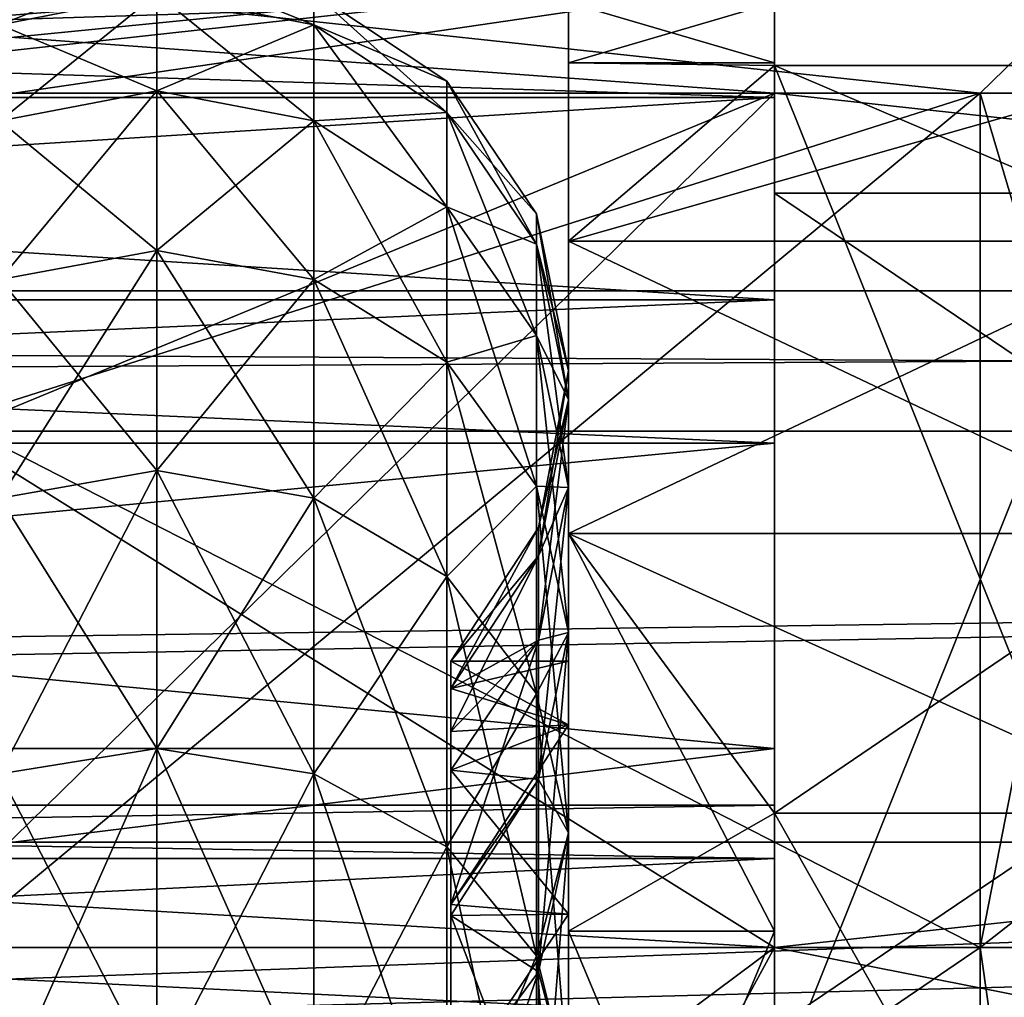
# Model space of a CAD drawing. Extents: x 0 to 200, y 18 to 95.
# Tile 213 of 491: x 75.17 to 77.56, y 55.51 to 57.89. Entities that reach past the tile are written whole.
import ezdxf

# ---------------------------------------------------------------- set-up
doc = ezdxf.new("R2010")
doc.units = 0

msp = doc.modelspace()

# ---------------------------------------------------------------- linework, layer by layer
for points in [[(66.999992, 58.968403, 263.375061), (100.857979, 56.147953, 260.252533), (66.999992, 55.257084, 259.53186)], [(122.799995, 57.297775, 280.72522), (66.999992, 58.968403, 278.624939), (66.999992, 55.257084, 282.468109)], [(66.999992, 58.968403, 263.375061), (101.619339, 56.713158, 260.703735), (100.857979, 56.147953, 260.252533)], [(66.999992, 58.968403, 263.375061), (102.531059, 57.141083, 261.13797), (101.619339, 56.713158, 260.703735)], [(66.999992, 58.968403, 263.375061), (103.638268, 57.660767, 261.665283), (102.531059, 57.141083, 261.13797)], [(122.799995, 58.968403, 278.624939), (66.999992, 58.968403, 278.624939), (122.799995, 57.297775, 280.72522)], [(66.999992, 58.968403, 263.375061), (103.960701, 57.746113, 261.767151), (103.638268, 57.660767, 261.665283)], [(66.999992, 58.968403, 263.375061), (105.602844, 58.180782, 262.28595), (103.960701, 57.746113, 261.767151)], [(77.499992, 57.707489, 48.392101), (77.999992, 58.194954, 48.503361), (77.499992, 55.631706, 52.702515)], [(77.999992, 58.194954, 48.503361), (77.999992, 56.022617, 53.014259), (77.499992, 55.631706, 52.702515)], [(77.999992, 58.194954, 43.496639), (77.499992, 57.707493, 43.607899), (77.999992, 56.022617, 38.985741)], [(77.499992, 57.707493, 43.607899), (77.999992, 58.194954, 43.496639), (77.499992, 57.707489, 48.392101)], [(77.999992, 58.194954, 43.496639), (77.999992, 58.194954, 48.503361), (77.499992, 57.707489, 48.392101)], [(55.084332, 58.070004, 41.003445), (77.999992, 58.124733, 40.976082), (55.685112, 57.509953, 39.889133)], [(77.999992, 58.124733, 51.023918), (55.291088, 57.908844, 51.467953), (55.932827, 57.236149, 52.511547)], [(55.685112, 57.509953, 39.889133), (77.999992, 58.124733, 40.976082), (55.894001, 57.31522, 39.501682)], [(55.894001, 57.31522, 39.501682), (77.999992, 58.124733, 40.976082), (56.648254, 56.421177, 38.377098)], [(77.999992, 58.124733, 51.023918), (55.932827, 57.236149, 52.511547), (56.522705, 56.617817, 53.470806)], [(77.999992, 58.124733, 51.023918), (56.522705, 56.617817, 53.470806), (56.938103, 56.044952, 54.049088)], [(56.648254, 56.421177, 38.377098), (77.999992, 58.124733, 40.976082), (57.144798, 55.832596, 37.636749)], [(77.999992, 58.124733, 51.023918), (56.938103, 56.044952, 54.049088), (77.999992, 55.020393, 55.12487)], [(57.144798, 55.832596, 37.636749), (77.999992, 58.124733, 40.976082), (57.585098, 55.134129, 37.049129)], [(57.585098, 55.134129, 37.049129), (77.999992, 58.124733, 40.976082), (77.999992, 55.020393, 36.87513)], [(75.5, 57.948273, 47.301796), (75.5, 58.027016, 46), (75.118851, 57.873337, 47.292698)], [(75.5, 58.027016, 46), (75.118851, 57.95153, 46), (75.118851, 57.873337, 47.292698)], [(75.5, 58.027016, 46), (75.881142, 57.95153, 46), (75.881142, 57.873337, 44.707302)], [(75.5, 57.948273, 44.698204), (75.5, 58.027016, 46), (75.881142, 57.873337, 44.707302)], [(74.999992, 57.977016, 46), (77.499992, 57.707489, 48.392101), (74.999992, 57.707489, 48.392101)], [(74.999992, 57.977016, 46), (77.499992, 57.707493, 43.607899), (77.499992, 57.707489, 48.392101)], [(77.499992, 57.707493, 43.607899), (74.999992, 57.977016, 46), (74.999992, 57.707493, 43.607899)], [(75.118851, 57.95153, 46), (75.5, 57.948273, 44.698204), (75.118851, 57.873337, 44.707302)], [(75.881142, 57.95153, 46), (75.5, 57.948273, 47.301796), (75.881142, 57.873337, 47.292698)], [(75.881142, 57.95153, 46), (76.204742, 57.736477, 46), (76.204742, 57.659851, 44.733223)], [(75.881142, 57.873337, 44.707302), (75.881142, 57.95153, 46), (76.204742, 57.659851, 44.733223)], [(75.881142, 57.95153, 46), (75.881142, 57.873337, 47.292698), (76.204742, 57.736477, 46)], [(69.199997, 57.945778, 270.181091), (76.999992, 57.696964, 268.562225), (69.199997, 57.696964, 268.562225)], [(69.199997, 57.945778, 270.181091), (76.999992, 57.945778, 270.181091), (76.999992, 57.696964, 268.562225)], [(76.999992, 57.696964, 273.437744), (76.999992, 57.945778, 271.818909), (69.199997, 57.696964, 273.437744)], [(76.999992, 57.945778, 271.818909), (69.199997, 57.945778, 271.818909), (69.199997, 57.696964, 273.437744)], [(75.5, 57.713188, 48.58461), (75.5, 57.948273, 47.301796), (75.118851, 57.639896, 48.566544)], [(75.5, 57.948273, 47.301796), (75.118851, 57.873337, 47.292698), (75.118851, 57.639896, 48.566544)], [(75.118851, 57.873337, 44.707302), (75.5, 57.948273, 44.698204), (75.5, 57.713188, 43.41539)], [(75.5, 57.713188, 43.41539), (75.5, 57.948273, 44.698204), (75.881142, 57.639896, 43.433456)], [(75.5, 57.948273, 44.698204), (75.881142, 57.873337, 44.707302), (75.881142, 57.639896, 43.433456)], [(75.881142, 57.873337, 47.292698), (75.5, 57.948273, 47.301796), (75.5, 57.713188, 48.58461)], [(76.499992, 56.327015, 46), (76.499992, 57.927017, 46), (76.499992, 56.17207, 44.327881)], [(76.499992, 57.927017, 46), (76.499992, 57.781082, 44.238838), (76.499992, 56.17207, 44.327881)], [(76.499992, 57.781082, 47.761162), (76.499992, 57.927017, 46), (76.499992, 56.327015, 46)], [(76.499992, 57.927017, 46), (76.999992, 57.781082, 44.238838), (76.499992, 57.781082, 44.238838)], [(76.499992, 57.927017, 46), (76.999992, 57.927017, 46), (76.999992, 57.781082, 44.238838)], [(76.999992, 57.927017, 46), (76.499992, 57.927017, 46), (76.499992, 57.781082, 47.761162)], [(76.999992, 57.781082, 47.761162), (76.999992, 57.927017, 46), (76.499992, 57.781082, 47.761162)], [(76.999992, 57.945778, 270.181091), (76.999992, 55.977016, 271), (76.999992, 55.847462, 269.499878)], [(76.999992, 57.696964, 268.562225), (76.999992, 57.945778, 270.181091), (76.999992, 55.847462, 269.499878)], [(76.999992, 57.945778, 271.818909), (76.999992, 57.696964, 273.437744), (76.999992, 55.847462, 272.500153)], [(76.999992, 55.977016, 271), (76.999992, 57.945778, 271.818909), (76.999992, 55.847462, 272.500153)], [(76.999992, 57.945778, 270.181091), (76.999992, 57.945778, 271.818909), (76.999992, 55.977016, 271)], [(76.999992, 57.781082, 44.238838), (76.999992, 57.927017, 46), (76.999992, 55.477016, 46)], [(76.999992, 57.927017, 46), (76.999992, 57.781082, 47.761162), (76.999992, 55.477016, 46)], [(75.118851, 57.873337, 44.707302), (75.5, 57.713188, 43.41539), (75.118851, 57.639896, 43.433456)], [(75.881142, 57.873337, 47.292698), (75.5, 57.713188, 48.58461), (75.881142, 57.639896, 48.566544)], [(75.881142, 57.639896, 43.433456), (75.881142, 57.873337, 44.707302), (76.204742, 57.431091, 43.484921)], [(75.881142, 57.873337, 44.707302), (76.204742, 57.659851, 44.733223), (76.204742, 57.431091, 43.484921)], [(76.204742, 57.659851, 47.266777), (75.881142, 57.873337, 47.292698), (75.881142, 57.639896, 48.566544)], [(76.204742, 57.736477, 46), (75.881142, 57.873337, 47.292698), (76.204742, 57.659851, 47.266777)], [(76.999992, 57.707493, 268.60791), (74.999992, 57.853729, 268.574524), (74.999992, 56.880943, 266.554504)], [(74.999992, 57.853729, 273.425476), (76.999992, 57.707493, 273.39212), (74.999992, 56.880943, 275.445496)], [(76.999992, 57.707493, 273.39212), (74.999992, 57.853729, 273.425476), (76.999992, 57.707493, 268.60791)], [(74.999992, 57.853729, 273.425476), (74.999992, 57.853729, 271), (76.999992, 57.707493, 268.60791)], [(74.999992, 57.853729, 271), (74.999992, 57.853729, 268.574524), (76.999992, 57.707493, 268.60791)], [(76.499992, 56.17207, 44.327881), (76.499992, 57.781082, 44.238838), (76.499992, 55.712513, 42.7127)], [(76.499992, 57.781082, 44.238838), (76.499992, 57.34726, 42.525715), (76.499992, 55.712513, 42.7127)], [(76.499992, 57.34726, 49.474285), (76.499992, 57.781082, 47.761162), (76.499992, 56.17207, 47.672119)], [(76.499992, 57.781082, 47.761162), (76.499992, 56.327015, 46), (76.499992, 56.17207, 47.672119)], [(76.499992, 57.781082, 44.238838), (76.999992, 57.774525, 44.200001), (76.499992, 57.34726, 42.525715)], [(76.999992, 57.774525, 47.799999), (76.499992, 57.781082, 47.761162), (76.499992, 57.34726, 49.474285)], [(76.499992, 57.781082, 44.238838), (76.999992, 57.781082, 44.238838), (76.999992, 57.774525, 44.200001)], [(76.999992, 57.781082, 47.761162), (76.499992, 57.781082, 47.761162), (76.999992, 57.774525, 47.799999)], [(76.999992, 57.774525, 44.200001), (77.999992, 57.34726, 42.525715), (76.499992, 57.34726, 42.525715)], [(77.999992, 57.34726, 49.474285), (77.999992, 57.774525, 47.799999), (76.499992, 57.34726, 49.474285)], [(77.999992, 57.774525, 47.799999), (76.999992, 57.774525, 47.799999), (76.499992, 57.34726, 49.474285)], [(76.999992, 57.774525, 44.200001), (76.999992, 57.781082, 44.238838), (76.999992, 55.318493, 44.390507)], [(76.999992, 57.781082, 44.238838), (76.999992, 55.477016, 46), (76.999992, 55.318493, 44.390507)], [(76.999992, 55.477016, 46), (76.999992, 57.781082, 47.761162), (76.999992, 55.318493, 47.609497)], [(76.999992, 57.781082, 47.761162), (76.999992, 57.774525, 47.799999), (76.999992, 55.318493, 47.609497)], [(77.999992, 55.278255, 44.200001), (76.999992, 57.774525, 44.200001), (76.999992, 55.278255, 44.200001)], [(76.999992, 57.774525, 44.200001), (76.999992, 55.318493, 44.390507), (76.999992, 55.278255, 44.200001)], [(77.999992, 57.774525, 44.200001), (76.999992, 57.774525, 44.200001), (77.999992, 55.278255, 44.200001)], [(76.999992, 55.318493, 47.609497), (76.999992, 57.774525, 47.799999), (76.999992, 55.278255, 47.799999)], [(76.999992, 57.774525, 47.799999), (77.999992, 57.774525, 47.799999), (76.999992, 55.278255, 47.799999)], [(77.999992, 57.774525, 47.799999), (77.999992, 55.278255, 47.799999), (76.999992, 55.278255, 47.799999)], [(76.999992, 57.774525, 44.200001), (77.999992, 57.774525, 44.200001), (77.999992, 57.34726, 42.525715)], [(76.204742, 57.736477, 46), (76.421944, 57.41431, 46), (76.421944, 57.340038, 44.772057)], [(76.204742, 57.659851, 44.733223), (76.204742, 57.736477, 46), (76.421944, 57.340038, 44.772057)], [(76.204742, 57.736477, 46), (76.204742, 57.659851, 47.266777), (76.421944, 57.41431, 46)], [(75.5, 57.325191, 49.829731), (75.5, 57.713188, 48.58461), (75.118851, 57.254612, 49.802967)], [(75.5, 57.713188, 48.58461), (75.118851, 57.639896, 48.566544), (75.118851, 57.254612, 49.802967)], [(75.118851, 57.639896, 43.433456), (75.5, 57.713188, 43.41539), (75.5, 57.325191, 42.170269)], [(75.5, 57.713188, 43.41539), (75.881142, 57.639896, 43.433456), (75.881142, 57.254612, 42.197033)], [(75.5, 57.325191, 42.170269), (75.5, 57.713188, 43.41539), (75.881142, 57.254612, 42.197033)], [(75.881142, 57.639896, 48.566544), (75.5, 57.713188, 48.58461), (75.5, 57.325191, 49.829731)], [(69.199997, 57.696964, 268.562225), (76.999992, 57.205116, 267), (69.199997, 57.205116, 267)], [(69.199997, 57.696964, 268.562225), (76.999992, 57.696964, 268.562225), (76.999992, 57.205116, 267)], [(76.999992, 57.205116, 275), (76.999992, 57.696964, 273.437744), (69.199997, 57.205116, 275)], [(76.999992, 57.696964, 273.437744), (69.199997, 57.696964, 273.437744), (69.199997, 57.205116, 275)], [(76.999992, 57.707493, 268.60791), (74.999992, 56.880943, 266.554504), (76.999992, 55.631706, 264.297485)], [(74.999992, 55.748978, 277.796051), (76.999992, 57.707493, 273.39212), (76.999992, 55.631706, 277.702515)], [(74.999992, 56.880943, 275.445496), (76.999992, 57.707493, 273.39212), (74.999992, 55.748978, 277.796051)], [(77.499992, 57.707493, 43.607899), (74.999992, 56.91243, 41.335751), (77.499992, 55.631706, 39.297485)], [(77.499992, 57.707493, 43.607899), (74.999992, 57.707493, 43.607899), (74.999992, 56.91243, 41.335751)], [(77.499992, 57.707489, 48.392101), (77.499992, 55.631706, 52.702515), (74.999992, 55.631706, 52.702515)], [(74.999992, 56.91243, 50.664249), (77.499992, 57.707489, 48.392101), (74.999992, 55.631706, 52.702515)], [(74.999992, 57.707489, 48.392101), (77.499992, 57.707489, 48.392101), (74.999992, 56.91243, 50.664249)], [(95.999992, 55.631706, 264.297485), (76.999992, 57.707493, 268.60791), (76.999992, 55.631706, 264.297485)], [(95.999992, 57.707493, 268.60791), (76.999992, 57.707493, 268.60791), (95.999992, 55.631706, 264.297485)], [(95.999992, 57.707493, 273.39212), (95.999992, 55.631706, 277.702515), (76.999992, 55.631706, 277.702515)], [(76.999992, 57.707493, 273.39212), (95.999992, 57.707493, 273.39212), (76.999992, 55.631706, 277.702515)], [(95.999992, 57.707493, 268.60791), (76.999992, 57.707493, 273.39212), (76.999992, 57.707493, 268.60791)], [(95.999992, 57.707493, 273.39212), (76.999992, 57.707493, 273.39212), (95.999992, 57.707493, 268.60791)], [(76.999992, 56.857018, 267), (76.999992, 57.696964, 268.562225), (76.999992, 55.847462, 269.499878)], [(76.999992, 57.696964, 273.437744), (76.999992, 56.857018, 275), (76.999992, 55.847462, 272.500153)], [(76.999992, 57.205116, 267), (76.999992, 57.696964, 268.562225), (76.999992, 56.857018, 267)], [(76.999992, 57.696964, 273.437744), (76.999992, 57.205116, 275), (76.999992, 56.857018, 275)], [(77.999992, 56.022617, 38.985741), (77.499992, 57.707493, 43.607899), (77.499992, 55.631706, 39.297485)], [(75.118851, 57.639896, 43.433456), (75.5, 57.325191, 42.170269), (75.118851, 57.254612, 42.197033)], [(75.881142, 57.639896, 48.566544), (75.5, 57.325191, 49.829731), (75.881142, 57.254612, 49.802967)], [(76.204742, 57.659851, 47.266777), (75.881142, 57.639896, 48.566544), (76.204742, 57.431091, 48.515079)], [(75.881142, 57.639896, 43.433456), (76.204742, 57.431091, 43.484921), (76.204742, 57.053532, 42.273293)], [(75.881142, 57.254612, 42.197033), (75.881142, 57.639896, 43.433456), (76.204742, 57.053532, 42.273293)], [(76.204742, 57.431091, 48.515079), (75.881142, 57.639896, 48.566544), (75.881142, 57.254612, 49.802967)], [(76.204742, 57.431091, 43.484921), (76.204742, 57.659851, 44.733223), (76.421944, 57.11829, 43.562019)], [(76.204742, 57.659851, 44.733223), (76.421944, 57.340038, 44.772057), (76.421944, 57.11829, 43.562019)], [(76.421944, 57.41431, 46), (76.204742, 57.659851, 47.266777), (76.421944, 57.340038, 47.227943)], [(76.204742, 57.659851, 47.266777), (76.204742, 57.431091, 48.515079), (76.421944, 57.340038, 47.227943)], [(76.999992, 55.477016, 271), (76.999992, 57.463757, 268.663544), (76.999992, 54.371727, 266.875)], [(76.999992, 57.463757, 268.663544), (76.999992, 55.436245, 264.453369), (76.999992, 54.371727, 266.875)], [(76.999992, 57.463757, 268.663544), (79.999992, 55.436245, 264.453369), (76.999992, 55.436245, 264.453369)], [(76.999992, 57.463757, 268.663544), (79.999992, 57.463757, 268.663544), (79.999992, 55.436245, 264.453369)], [(76.999992, 57.463757, 273.336456), (76.999992, 55.477016, 271), (76.999992, 55.436245, 277.546631)], [(79.999992, 57.463757, 273.336456), (76.999992, 57.463757, 273.336456), (76.999992, 55.436245, 277.546631)], [(79.999992, 55.436245, 277.546631), (79.999992, 57.463757, 273.336456), (76.999992, 55.436245, 277.546631)], [(76.999992, 57.463757, 273.336456), (76.999992, 57.463757, 268.663544), (76.999992, 55.477016, 271)], [(76.999992, 57.463757, 273.336456), (79.999992, 57.463757, 268.663544), (76.999992, 57.463757, 268.663544)], [(76.999992, 57.463757, 273.336456), (79.999992, 57.463757, 273.336456), (79.999992, 57.463757, 268.663544)], [(76.204742, 57.431091, 48.515079), (75.881142, 57.254612, 49.802967), (76.204742, 57.053532, 49.726707)], [(76.204742, 57.431091, 43.484921), (76.421944, 57.11829, 43.562019), (76.421944, 56.752304, 42.387535)], [(76.204742, 57.053532, 42.273293), (76.204742, 57.431091, 43.484921), (76.421944, 56.752304, 42.387535)], [(76.421944, 57.11829, 48.437981), (76.204742, 57.431091, 48.515079), (76.204742, 57.053532, 49.726707)], [(76.421944, 57.340038, 47.227943), (76.204742, 57.431091, 48.515079), (76.421944, 57.11829, 48.437981)], [(76.421944, 57.41431, 46), (76.499969, 57.033684, 46), (76.499969, 56.962181, 44.817936)], [(76.421944, 57.340038, 44.772057), (76.421944, 57.41431, 46), (76.499969, 56.962181, 44.817936)], [(76.421944, 57.41431, 46), (76.421944, 57.340038, 47.227943), (76.499969, 57.033684, 46)], [(76.421944, 57.11829, 43.562019), (76.421944, 57.340038, 44.772057), (76.499969, 56.748718, 43.653111)], [(76.421944, 57.340038, 44.772057), (76.499969, 56.962181, 44.817936), (76.499969, 56.748718, 43.653111)], [(76.499969, 57.033684, 46), (76.421944, 57.340038, 47.227943), (76.499969, 56.962181, 47.182064)], [(76.421944, 57.340038, 47.227943), (76.421944, 57.11829, 48.437981), (76.499969, 56.962181, 47.182064)], [(76.499992, 55.712513, 42.7127), (76.499992, 57.34726, 42.525715), (76.499992, 54.963989, 41.209469)], [(76.499992, 57.34726, 42.525715), (76.499992, 56.637383, 40.907364), (76.499992, 54.963989, 41.209469)], [(76.499992, 56.637383, 51.092636), (76.499992, 57.34726, 49.474285), (76.499992, 55.712513, 49.2873)], [(76.499992, 57.34726, 49.474285), (76.499992, 56.17207, 47.672119), (76.499992, 55.712513, 49.2873)], [(76.499992, 57.34726, 42.525715), (77.999992, 56.637383, 40.907364), (76.499992, 56.637383, 40.907364)], [(76.499992, 57.34726, 42.525715), (77.999992, 57.34726, 42.525715), (77.999992, 56.637383, 40.907364)], [(77.999992, 56.637383, 51.092636), (77.999992, 57.34726, 49.474285), (76.499992, 56.637383, 51.092636)], [(77.999992, 57.34726, 49.474285), (76.499992, 57.34726, 49.474285), (76.499992, 56.637383, 51.092636)], [(75.5, 57.325191, 49.829731), (75.118851, 57.254612, 49.802967), (75.118851, 56.723103, 50.983932)], [(75.5, 56.789944, 51.019009), (75.5, 57.325191, 49.829731), (75.118851, 56.723103, 50.983932)], [(75.118851, 57.254612, 42.197033), (75.5, 57.325191, 42.170269), (75.5, 56.789944, 40.980991)], [(75.5, 56.789944, 40.980991), (75.5, 57.325191, 42.170269), (75.881142, 56.723103, 41.016068)], [(75.5, 57.325191, 42.170269), (75.881142, 57.254612, 42.197033), (75.881142, 56.723103, 41.016068)], [(75.881142, 57.254612, 49.802967), (75.5, 57.325191, 49.829731), (75.5, 56.789944, 51.019009)], [(122.799995, 55.257084, 282.468109), (122.799995, 57.297775, 280.72522), (66.999992, 55.257084, 282.468109)], [(75.118851, 57.254612, 42.197033), (75.5, 56.789944, 40.980991), (75.118851, 56.723103, 41.016068)], [(75.881142, 57.254612, 49.802967), (75.5, 56.789944, 51.019009), (75.881142, 56.723103, 50.983932)], [(75.881142, 56.723103, 41.016068), (75.881142, 57.254612, 42.197033), (76.204742, 56.532681, 41.116009)], [(75.881142, 57.254612, 42.197033), (76.204742, 57.053532, 42.273293), (76.204742, 56.532681, 41.116009)], [(76.204742, 57.053532, 49.726707), (75.881142, 57.254612, 49.802967), (75.881142, 56.723103, 50.983932)], [(110.863342, 56.886276, 275.501373), (44.499992, 57.227016, 272.913177), (41.911797, 56.886276, 275.501373)], [(44.499992, 57.227016, 272.913177), (108.275154, 57.227016, 272.913177), (47.088192, 56.886276, 270.324982)], [(108.275154, 57.227016, 272.913177), (44.499992, 57.227016, 272.913177), (110.863342, 56.886276, 275.501373)], [(108.275154, 57.227016, 272.913177), (105.686966, 56.886276, 270.324982), (47.088192, 56.886276, 270.324982)], [(76.999992, 57.205116, 267), (76.999992, 56.857018, 267), (69.199997, 56.857018, 267)], [(69.199997, 57.205116, 267), (76.999992, 57.205116, 267), (69.199997, 56.857018, 267)], [(76.999992, 56.857018, 275), (69.199997, 57.205116, 275), (69.199997, 56.857018, 275)], [(76.999992, 57.205116, 275), (69.199997, 57.205116, 275), (76.999992, 56.857018, 275)], [(76.421944, 57.11829, 48.437981), (76.204742, 57.053532, 49.726707), (76.421944, 56.752304, 49.612465)], [(76.421944, 57.11829, 43.562019), (76.499969, 56.748718, 43.653111), (76.499969, 56.396408, 42.522507)], [(76.421944, 56.752304, 42.387535), (76.421944, 57.11829, 43.562019), (76.499969, 56.396408, 42.522507)], [(76.421944, 57.11829, 48.437981), (76.421944, 56.752304, 49.612465), (76.499969, 56.748718, 48.346889)], [(76.499969, 56.962181, 47.182064), (76.421944, 57.11829, 48.437981), (76.499969, 56.748718, 48.346889)], [(76.204742, 57.053532, 49.726707), (75.881142, 56.723103, 50.983932), (76.204742, 56.532681, 50.883991)], [(76.204742, 56.532681, 41.116009), (76.204742, 57.053532, 42.273293), (76.421944, 56.247421, 41.265728)], [(76.204742, 57.053532, 42.273293), (76.421944, 56.752304, 42.387535), (76.421944, 56.247421, 41.265728)], [(76.421944, 56.752304, 49.612465), (76.204742, 57.053532, 49.726707), (76.204742, 56.532681, 50.883991)], [(76.499969, 57.033684, 46), (76.427025, 56.652042, 46), (76.427025, 56.583324, 44.863937)], [(76.499969, 56.962181, 44.817936), (76.499969, 57.033684, 46), (76.427025, 56.583324, 44.863937)], [(76.499969, 57.033684, 46), (76.499969, 56.962181, 47.182064), (76.427025, 56.652042, 46)], [(76.499969, 56.748718, 43.653111), (76.499969, 56.962181, 44.817936), (76.427025, 56.37817, 43.744442)], [(76.499969, 56.962181, 44.817936), (76.427025, 56.583324, 44.863937), (76.427025, 56.37817, 43.744442)], [(76.427025, 56.652042, 46), (76.499969, 56.962181, 47.182064), (76.427025, 56.583324, 47.136063)], [(76.499969, 56.962181, 47.182064), (76.499969, 56.748718, 48.346889), (76.427025, 56.583324, 47.136063)], [(77.499992, 55.631706, 39.297485), (74.999992, 56.91243, 41.335751), (74.999992, 55.631706, 39.297485)], [(113.275154, 55.887272, 277.913177), (110.863342, 56.886276, 275.501373), (39.5, 55.887272, 277.913177)], [(110.863342, 56.886276, 275.501373), (41.911797, 56.886276, 275.501373), (39.5, 55.887272, 277.913177)], [(47.088192, 56.886276, 270.324982), (105.686966, 56.886276, 270.324982), (49.499989, 55.887272, 267.913177)], [(105.686966, 56.886276, 270.324982), (103.275146, 55.887272, 267.913177), (49.499989, 55.887272, 267.913177)], [(74.999992, 56.880943, 266.554504), (74.999992, 55.748978, 264.203949), (76.999992, 55.631706, 264.297485)], [(69.199997, 56.857018, 267), (76.999992, 56.114868, 265.546295), (69.199997, 56.114868, 265.546295)], [(69.199997, 56.857018, 267), (76.999992, 56.857018, 267), (76.999992, 56.114868, 265.546295)], [(76.999992, 56.114868, 276.453705), (76.999992, 56.857018, 275), (69.199997, 56.114868, 276.453705)], [(76.999992, 56.857018, 275), (69.199997, 56.857018, 275), (69.199997, 56.114868, 276.453705)], [(76.999992, 56.114868, 265.546295), (76.999992, 56.857018, 267), (76.999992, 55.462631, 268.044128)], [(76.999992, 56.857018, 267), (76.999992, 55.847462, 269.499878), (76.999992, 55.462631, 268.044128)], [(76.999992, 56.857018, 275), (76.999992, 56.114868, 276.453705), (76.999992, 55.462631, 273.955872)], [(76.999992, 55.847462, 272.500153), (76.999992, 56.857018, 275), (76.999992, 55.462631, 273.955872)], [(75.5, 56.115238, 52.135098), (75.5, 56.789944, 51.019009), (75.118851, 56.05312, 52.09222)], [(75.5, 56.789944, 51.019009), (75.118851, 56.723103, 50.983932), (75.118851, 56.05312, 52.09222)], [(75.118851, 56.723103, 41.016068), (75.5, 56.789944, 40.980991), (75.5, 56.115238, 39.864902)], [(75.5, 56.115238, 39.864902), (75.5, 56.789944, 40.980991), (75.881142, 56.05312, 39.90778)], [(75.5, 56.789944, 40.980991), (75.881142, 56.723103, 41.016068), (75.881142, 56.05312, 39.90778)], [(75.881142, 56.723103, 50.983932), (75.5, 56.789944, 51.019009), (75.5, 56.115238, 52.135098)], [(76.421944, 56.752304, 49.612465), (76.204742, 56.532681, 50.883991), (76.421944, 56.247421, 50.734272)], [(76.421944, 56.247421, 41.265728), (76.421944, 56.752304, 42.387535), (76.499969, 55.910385, 41.442616)], [(76.421944, 56.752304, 42.387535), (76.499969, 56.396408, 42.522507), (76.499969, 55.910385, 41.442616)], [(76.499969, 56.396408, 49.477493), (76.421944, 56.752304, 49.612465), (76.421944, 56.247421, 50.734272)], [(76.499969, 56.748718, 48.346889), (76.421944, 56.752304, 49.612465), (76.499969, 56.396408, 49.477493)], [(76.499969, 56.748718, 43.653111), (76.427025, 56.37817, 43.744442), (76.427025, 56.039574, 42.657837)], [(76.499969, 56.396408, 42.522507), (76.499969, 56.748718, 43.653111), (76.427025, 56.039574, 42.657837)], [(76.499969, 56.748718, 48.346889), (76.499969, 56.396408, 49.477493), (76.427025, 56.37817, 48.255558)], [(76.427025, 56.583324, 47.136063), (76.499969, 56.748718, 48.346889), (76.427025, 56.37817, 48.255558)], [(75.118851, 56.723103, 41.016068), (75.5, 56.115238, 39.864902), (75.118851, 56.05312, 39.90778)], [(75.881142, 56.723103, 50.983932), (75.5, 56.115238, 52.135098), (75.881142, 56.05312, 52.09222)], [(75.881142, 56.05312, 39.90778), (75.881142, 56.723103, 41.016068), (76.204742, 55.876133, 40.029945)], [(75.881142, 56.723103, 41.016068), (76.204742, 56.532681, 41.116009), (76.204742, 55.876133, 40.029945)], [(76.204742, 56.532681, 50.883991), (75.881142, 56.723103, 50.983932), (75.881142, 56.05312, 52.09222)], [(76.427025, 56.583324, 44.863937), (76.427025, 56.652042, 46), (76.214134, 56.260666, 44.903118)], [(76.427025, 56.652042, 46), (76.214134, 56.327015, 46), (76.214134, 56.260666, 44.903118)], [(76.427025, 56.652042, 46), (76.427025, 56.583324, 47.136063), (76.214134, 56.327015, 46)], [(76.499992, 54.963989, 41.209469), (76.499992, 56.637383, 40.907364), (76.499992, 53.951996, 39.86937)], [(76.499992, 56.637383, 40.907364), (76.499992, 55.670818, 39.427925), (76.499992, 53.951996, 39.86937)], [(76.499992, 55.670818, 52.572075), (76.499992, 56.637383, 51.092636), (76.499992, 54.963989, 50.790531)], [(76.499992, 56.637383, 51.092636), (76.499992, 55.712513, 49.2873), (76.499992, 54.963989, 50.790531)], [(76.499992, 56.637383, 40.907364), (76.999992, 55.958027, 39.814575), (76.499992, 55.670818, 39.427925)], [(76.999992, 55.670818, 52.572075), (76.499992, 56.637383, 51.092636), (76.499992, 55.670818, 52.572075)], [(76.999992, 55.958027, 52.185425), (76.499992, 56.637383, 51.092636), (76.999992, 55.670818, 52.572075)], [(76.499992, 56.637383, 40.907364), (77.999992, 55.958027, 39.814575), (76.999992, 55.958027, 39.814575)], [(76.499992, 56.637383, 40.907364), (77.999992, 56.637383, 40.907364), (77.999992, 55.958027, 39.814575)], [(77.999992, 56.637383, 51.092636), (76.499992, 56.637383, 51.092636), (76.999992, 55.958027, 52.185425)], [(77.999992, 55.958027, 52.185425), (77.999992, 56.637383, 51.092636), (76.999992, 55.958027, 52.185425)], [(76.214134, 56.260666, 47.096886), (76.427025, 56.583324, 47.136063), (76.214134, 56.155796, 47.66914)], [(76.427025, 56.583324, 47.136063), (76.427025, 56.37817, 48.255558), (76.214134, 56.155796, 47.66914)], [(76.427025, 56.37817, 43.744442), (76.427025, 56.583324, 44.863937), (76.214134, 56.260666, 44.903118)], [(76.214134, 56.327015, 46), (76.427025, 56.583324, 47.136063), (76.214134, 56.260666, 47.096886)], [(76.204742, 56.532681, 50.883991), (75.881142, 56.05312, 52.09222), (76.204742, 55.876133, 51.970055)], [(76.204742, 55.876133, 40.029945), (76.204742, 56.532681, 41.116009), (76.421944, 55.610996, 40.212955)], [(76.204742, 56.532681, 41.116009), (76.421944, 56.247421, 41.265728), (76.421944, 55.610996, 40.212955)], [(76.421944, 56.247421, 50.734272), (76.204742, 56.532681, 50.883991), (76.204742, 55.876133, 51.970055)], [(76.499969, 56.396408, 49.477493), (76.421944, 56.247421, 50.734272), (76.499969, 55.910385, 50.557384)], [(76.499969, 55.910385, 41.442616), (76.499969, 56.396408, 42.522507), (76.427025, 55.572464, 41.619972)], [(76.499969, 56.396408, 42.522507), (76.427025, 56.039574, 42.657837), (76.427025, 55.572464, 41.619972)], [(76.427025, 56.039574, 49.342163), (76.499969, 56.396408, 49.477493), (76.499969, 55.910385, 50.557384)], [(76.427025, 56.37817, 48.255558), (76.499969, 56.396408, 49.477493), (76.427025, 56.039574, 49.342163)], [(76.427025, 56.37817, 43.744442), (76.214134, 56.062588, 43.822227), (76.214134, 55.735664, 42.773094)], [(76.427025, 56.039574, 42.657837), (76.427025, 56.37817, 43.744442), (76.214134, 55.735664, 42.773094)], [(76.214134, 56.062588, 48.177773), (76.427025, 56.37817, 48.255558), (76.427025, 56.039574, 49.342163)], [(76.427025, 56.37817, 43.744442), (76.214134, 56.155796, 44.33086), (76.214134, 56.062588, 43.822227)], [(76.214134, 56.155796, 47.66914), (76.427025, 56.37817, 48.255558), (76.214134, 56.062588, 48.177773)], [(76.427025, 56.37817, 43.744442), (76.214134, 56.260666, 44.903118), (76.214134, 56.155796, 44.33086)], [(76.214134, 56.260666, 44.903118), (76.499992, 56.327015, 46), (76.499992, 56.17207, 44.327881)], [(76.499992, 56.327015, 46), (76.214134, 56.327015, 46), (76.499992, 56.17207, 47.672119)], [(76.214134, 56.327015, 46), (76.214134, 56.260666, 47.096886), (76.499992, 56.17207, 47.672119)], [(76.214134, 56.327015, 46), (76.499992, 56.327015, 46), (76.214134, 56.260666, 44.903118)], [(76.214134, 56.260666, 44.903118), (76.499992, 56.17207, 44.327881), (76.214134, 56.155796, 44.33086)], [(76.499992, 56.17207, 47.672119), (76.214134, 56.260666, 47.096886), (76.214134, 56.155796, 47.66914)], [(76.421944, 56.247421, 50.734272), (76.204742, 55.876133, 51.970055), (76.421944, 55.610996, 51.787045)], [(76.421944, 55.610996, 40.212955), (76.421944, 56.247421, 41.265728), (76.499969, 55.297745, 40.429176)], [(76.421944, 56.247421, 41.265728), (76.499969, 55.910385, 41.442616), (76.499969, 55.297745, 40.429176)], [(76.499969, 55.910385, 50.557384), (76.421944, 56.247421, 50.734272), (76.421944, 55.610996, 51.787045)], [(76.214134, 55.735664, 42.773094), (76.499992, 56.17207, 44.327881), (76.499992, 55.712513, 42.7127)], [(76.499992, 56.17207, 47.672119), (76.214134, 56.062588, 48.177773), (76.499992, 55.712513, 49.2873)], [(76.214134, 56.062588, 43.822227), (76.499992, 56.17207, 44.327881), (76.214134, 55.735664, 42.773094)], [(76.214134, 56.155796, 44.33086), (76.499992, 56.17207, 44.327881), (76.214134, 56.062588, 43.822227)], [(76.499992, 56.17207, 47.672119), (76.214134, 56.155796, 47.66914), (76.214134, 56.062588, 48.177773)], [(66.999992, 55.257084, 259.53186), (100.857979, 56.147953, 260.252533), (99.651787, 55.252529, 259.53772)], [(69.199997, 56.114868, 265.546295), (76.999992, 55.154964, 264.226196), (69.199997, 55.154964, 264.226196)], [(69.199997, 56.114868, 265.546295), (76.999992, 56.114868, 265.546295), (76.999992, 55.154964, 264.226196)], [(76.999992, 55.154964, 277.773804), (76.999992, 56.114868, 276.453705), (69.199997, 55.154964, 277.773804)], [(76.999992, 56.114868, 276.453705), (69.199997, 56.114868, 276.453705), (69.199997, 55.154964, 277.773804)], [(75.5, 55.310932, 53.161724), (75.5, 56.115238, 52.135098), (75.118851, 55.254429, 53.111671)], [(75.5, 56.115238, 52.135098), (75.118851, 56.05312, 52.09222), (75.118851, 55.254429, 53.111671)], [(75.118851, 56.05312, 39.90778), (75.5, 56.115238, 39.864902), (75.5, 55.310932, 38.838276)], [(75.5, 56.115238, 39.864902), (75.881142, 56.05312, 39.90778), (75.881142, 55.254429, 38.888332)], [(75.5, 55.310932, 38.838276), (75.5, 56.115238, 39.864902), (75.881142, 55.254429, 38.888332)], [(75.881142, 56.05312, 52.09222), (75.5, 56.115238, 52.135098), (75.5, 55.310932, 53.161724)], [(76.999992, 54.328358, 275.199219), (76.999992, 56.114868, 276.453705), (76.999992, 53.528423, 276.324921)], [(76.999992, 56.114868, 276.453705), (76.999992, 55.154964, 277.773804), (76.999992, 53.528423, 276.324921)], [(76.999992, 55.154964, 264.226196), (76.999992, 56.114868, 265.546295), (76.999992, 54.328358, 266.800781)], [(76.999992, 56.114868, 265.546295), (76.999992, 55.462631, 268.044128), (76.999992, 54.328358, 266.800781)], [(76.999992, 55.462631, 273.955872), (76.999992, 56.114868, 276.453705), (76.999992, 54.328358, 275.199219)], [(76.214134, 56.062588, 48.177773), (76.214134, 55.735664, 49.226906), (76.499992, 55.712513, 49.2873)], [(76.214134, 56.062588, 48.177773), (76.427025, 56.039574, 49.342163), (76.214134, 55.735664, 49.226906)], [(77.999992, 55.020393, 55.12487), (56.938103, 56.044952, 54.049088), (57.696014, 54.999744, 55.104179)], [(75.118851, 56.05312, 39.90778), (75.5, 55.310932, 38.838276), (75.118851, 55.254429, 38.888332)], [(75.881142, 56.05312, 52.09222), (75.5, 55.310932, 53.161724), (75.881142, 55.254429, 53.111671)], [(75.881142, 56.05312, 39.90778), (76.204742, 55.876133, 40.029945), (76.204742, 55.09346, 39.030937)], [(75.881142, 55.254429, 38.888332), (75.881142, 56.05312, 39.90778), (76.204742, 55.09346, 39.030937)], [(76.204742, 55.876133, 51.970055), (75.881142, 56.05312, 52.09222), (75.881142, 55.254429, 53.111671)], [(76.427025, 56.039574, 42.657837), (76.214134, 55.70916, 42.714211), (76.427025, 55.572464, 41.619972)], [(76.214134, 55.70916, 49.285789), (76.427025, 56.039574, 49.342163), (76.427025, 55.572464, 50.380032)], [(76.427025, 56.039574, 42.657837), (76.214134, 55.735664, 42.773094), (76.214134, 55.70916, 42.714211)], [(76.214134, 55.735664, 49.226906), (76.427025, 56.039574, 49.342163), (76.214134, 55.70916, 49.285789)], [(76.427025, 56.039574, 49.342163), (76.499969, 55.910385, 50.557384), (76.427025, 55.572464, 50.380032)], [(77.499992, 55.631706, 52.702515), (77.999992, 56.022617, 53.014259), (77.499992, 51.891266, 55.685417)], [(77.999992, 56.022617, 53.014259), (77.999992, 52.108208, 56.135899), (77.499992, 51.891266, 55.685417)], [(77.999992, 56.022617, 38.985741), (77.499992, 55.631706, 39.297485), (77.999992, 52.108208, 35.864101)], [(76.999992, 55.847462, 269.499878), (69.199997, 55.977016, 271), (69.199997, 55.847462, 269.499878)], [(76.999992, 55.977016, 271), (69.199997, 55.977016, 271), (76.999992, 55.847462, 269.499878)], [(69.199997, 55.977016, 271), (76.999992, 55.977016, 271), (69.199997, 55.847462, 272.500153)], [(76.999992, 55.977016, 271), (76.999992, 55.847462, 272.500153), (69.199997, 55.847462, 272.500153)], [(76.999992, 55.958027, 39.814575), (76.999992, 55.670818, 39.427925), (76.499992, 55.670818, 39.427925)], [(76.999992, 55.958027, 39.814575), (76.999992, 54.192898, 41.579704), (76.999992, 54.086639, 41.416546)], [(76.999992, 55.670818, 39.427925), (76.999992, 55.958027, 39.814575), (76.999992, 54.086639, 41.416546)], [(76.999992, 54.192898, 50.420296), (76.999992, 55.958027, 52.185425), (76.999992, 54.086639, 50.583454)], [(76.999992, 55.958027, 52.185425), (76.999992, 55.670818, 52.572075), (76.999992, 54.086639, 50.583454)], [(76.999992, 55.958027, 39.814575), (77.999992, 55.958027, 39.814575), (76.999992, 54.192898, 41.579704)], [(77.999992, 55.958027, 39.814575), (77.999992, 54.192898, 41.579704), (76.999992, 54.192898, 41.579704)], [(77.999992, 54.192898, 50.420296), (76.999992, 55.958027, 52.185425), (76.999992, 54.192898, 50.420296)], [(77.999992, 55.958027, 52.185425), (76.999992, 55.958027, 52.185425), (77.999992, 54.192898, 50.420296)], [(76.499969, 55.910385, 50.557384), (76.421944, 55.610996, 51.787045), (76.499969, 55.297745, 51.570824)], [(76.499969, 55.297745, 40.429176), (76.499969, 55.910385, 41.442616), (76.427025, 54.983662, 40.645973)], [(76.499969, 55.910385, 41.442616), (76.427025, 55.572464, 41.619972), (76.427025, 54.983662, 40.645973)], [(76.427025, 55.572464, 50.380032), (76.499969, 55.910385, 50.557384), (76.499969, 55.297745, 51.570824)], [(115.346222, 54.298084, 279.984253), (39.5, 55.887272, 277.913177), (37.428932, 54.298084, 279.984253)], [(113.275154, 55.887272, 277.913177), (39.5, 55.887272, 277.913177), (115.346222, 54.298084, 279.984253)], [(49.499989, 55.887272, 267.913177), (103.275146, 55.887272, 267.913177), (51.571064, 54.298084, 265.842102)], [(103.275146, 55.887272, 267.913177), (101.204079, 54.298084, 265.842102), (51.571064, 54.298084, 265.842102)], [(76.204742, 55.876133, 51.970055), (75.881142, 55.254429, 53.111671), (76.204742, 55.09346, 52.969063)], [(76.204742, 55.876133, 40.029945), (76.421944, 55.610996, 40.212955), (76.421944, 54.852318, 39.244572)], [(76.204742, 55.09346, 39.030937), (76.204742, 55.876133, 40.029945), (76.421944, 54.852318, 39.244572)], [(76.421944, 55.610996, 51.787045), (76.204742, 55.876133, 51.970055), (76.204742, 55.09346, 52.969063)], [(76.999992, 55.462631, 268.044128), (69.199997, 55.847462, 269.499878), (69.199997, 55.462631, 268.044128)], [(76.999992, 55.847462, 269.499878), (69.199997, 55.847462, 269.499878), (76.999992, 55.462631, 268.044128)], [(69.199997, 55.847462, 272.500153), (76.999992, 55.847462, 272.500153), (69.199997, 55.462631, 273.955872)], [(76.999992, 55.847462, 272.500153), (76.999992, 55.462631, 273.955872), (69.199997, 55.462631, 273.955872)], [(76.999992, 55.631706, 264.297485), (74.999992, 55.748978, 264.203949), (74.999992, 54.139458, 262.92041)], [(74.999992, 55.748978, 277.796051), (76.999992, 55.631706, 277.702515), (74.999992, 54.139458, 279.07959)], [(76.214134, 55.735664, 42.773094), (76.499992, 55.712513, 42.7127), (76.214134, 55.70916, 42.714211)], [(76.499992, 55.712513, 49.2873), (76.214134, 55.735664, 49.226906), (76.214134, 55.70916, 49.285789)], [(76.214134, 55.284664, 41.771019), (76.499992, 55.712513, 42.7127), (76.499992, 54.963989, 41.209469)], [(76.499992, 55.712513, 49.2873), (76.214134, 55.70916, 49.285789), (76.499992, 54.963989, 50.790531)], [(76.214134, 55.70916, 42.714211), (76.499992, 55.712513, 42.7127), (76.214134, 55.284664, 41.771019)], [(76.214134, 55.70916, 49.285789), (76.214134, 55.284664, 50.228981), (76.499992, 54.963989, 50.790531)], [(76.427025, 55.572464, 41.619972), (76.214134, 55.70916, 42.714211), (76.214134, 55.284664, 41.771019)], [(76.214134, 55.70916, 49.285789), (76.427025, 55.572464, 50.380032), (76.214134, 55.284664, 50.228981)], [(76.499992, 55.670818, 39.427925), (76.499992, 54.47393, 38.127754), (76.499992, 53.951996, 39.86937)], [(76.499992, 55.670818, 52.572075), (76.499992, 54.963989, 50.790531), (76.499992, 53.951996, 52.13063)], [(76.499992, 54.47393, 53.872246), (76.499992, 55.670818, 52.572075), (76.499992, 53.951996, 52.13063)], [(76.499992, 55.670818, 39.427925), (76.999992, 54.47393, 38.127754), (76.499992, 54.47393, 38.127754)], [(76.499992, 55.670818, 39.427925), (76.999992, 55.670818, 39.427925), (76.999992, 54.47393, 38.127754)], [(76.999992, 55.670818, 52.572075), (76.499992, 55.670818, 52.572075), (76.499992, 54.47393, 53.872246)], [(76.999992, 54.47393, 53.872246), (76.999992, 55.670818, 52.572075), (76.499992, 54.47393, 53.872246)], [(76.999992, 55.670818, 39.427925), (76.999992, 54.086639, 41.416546), (76.999992, 53.060646, 40.16637)], [(76.999992, 54.47393, 38.127754), (76.999992, 55.670818, 39.427925), (76.999992, 53.060646, 40.16637)], [(76.999992, 54.086639, 50.583454), (76.999992, 55.670818, 52.572075), (76.999992, 53.060646, 51.83363)], [(76.999992, 55.670818, 52.572075), (76.999992, 54.47393, 53.872246), (76.999992, 53.060646, 51.83363)], [(76.999992, 55.631706, 264.297485), (74.999992, 54.139458, 262.92041), (76.999992, 51.891266, 261.314575)], [(74.999992, 51.956348, 280.820557), (76.999992, 55.631706, 277.702515), (76.999992, 51.891266, 280.685425)], [(74.999992, 54.139458, 279.07959), (76.999992, 55.631706, 277.702515), (74.999992, 51.956348, 280.820557)], [(77.499992, 55.631706, 39.297485), (74.999992, 55.631706, 39.297485), (77.499992, 51.891266, 36.314583)], [(74.999992, 55.631706, 39.297485), (74.999992, 53.929531, 37.59531), (77.499992, 51.891266, 36.314583)], [(74.999992, 53.929531, 54.40469), (77.499992, 55.631706, 52.702515), (77.499992, 51.891266, 55.685417)], [(74.999992, 55.631706, 52.702515), (77.499992, 55.631706, 52.702515), (74.999992, 53.929531, 54.40469)], [(95.999992, 51.891266, 261.314575), (76.999992, 55.631706, 264.297485), (76.999992, 51.891266, 261.314575)], [(95.999992, 55.631706, 264.297485), (76.999992, 55.631706, 264.297485), (95.999992, 51.891266, 261.314575)], [(95.999992, 55.631706, 277.702515), (95.999992, 51.891266, 280.685425), (76.999992, 51.891266, 280.685425)], [(76.999992, 55.631706, 277.702515), (95.999992, 55.631706, 277.702515), (76.999992, 51.891266, 280.685425)], [(77.999992, 52.108208, 35.864101), (77.499992, 55.631706, 39.297485), (77.499992, 51.891266, 36.314583)], [(76.421944, 55.610996, 51.787045), (76.204742, 55.09346, 52.969063), (76.421944, 54.852318, 52.755428)], [(76.421944, 55.610996, 40.212955), (76.499969, 55.297745, 40.429176), (76.499969, 54.567413, 39.496979)], [(76.421944, 54.852318, 39.244572), (76.421944, 55.610996, 40.212955), (76.499969, 54.567413, 39.496979)], [(76.499969, 55.297745, 51.570824), (76.421944, 55.610996, 51.787045), (76.421944, 54.852318, 52.755428)], [(76.214134, 55.284664, 50.228981), (76.427025, 55.572464, 50.380032), (76.214134, 54.950226, 50.782211)], [(76.427025, 55.572464, 50.380032), (76.427025, 54.983662, 51.354027), (76.214134, 54.950226, 50.782211)], [(76.427025, 55.572464, 41.619972), (76.214134, 55.284664, 41.771019), (76.427025, 54.983662, 40.645973)], [(76.427025, 55.572464, 50.380032), (76.499969, 55.297745, 51.570824), (76.427025, 54.983662, 51.354027)]]:
    msp.add_3dface(points)

doc.saveas('drawing.dxf')
